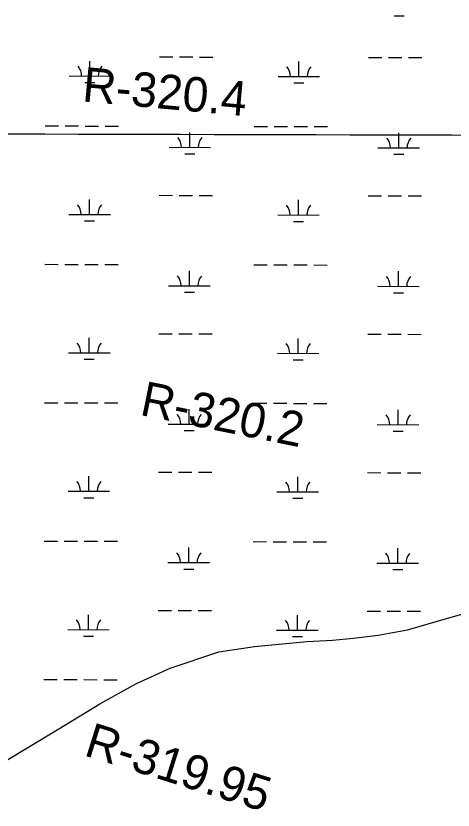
# Model space of a CAD drawing. Extents: x 3172297 to 3210190, y 958463 to 983887.
# Drawn here: x 3195891 to 3196941, y 974370 to 976279 of the extents above; entities that cross this region are included whole.
import ezdxf

# ---------------------------------------------------------------- set-up
doc = ezdxf.new("R2010")
doc.units = 0
for name, color, linetype in [('V-GRID-MAJR', 7, 'Continuous'), ('V-RIVR-RANG-IDEN', 7, 'Continuous'), ('V-WETL-SWMP', 7, 'Continuous')]:
    doc.layers.add(name, color=color, linetype=linetype)

msp = doc.modelspace()

# ---------------------------------------------------------------- linework, layer by layer
at = {"layer": 'V-GRID-MAJR'}
msp.add_spline([(3176574.9, 976046.2), (3181787.8, 976031.4), (3187000.7, 976017.3), (3192213.6, 976004.1), (3197426.5, 975991.6), (3202639.4, 975979.8), (3207852.4, 975968.8)], degree=3, dxfattribs=at)
at = {"layer": 'V-WETL-SWMP'}
for p, q in [((3196799.5, 976278.9), (3196823.5, 976278.8)), ((3196236, 976180.3), (3196268, 976180.2)), ((3196284, 976180.2), (3196316, 976180.1)), ((3196332, 976180), (3196364, 976180)), ((3196737.9, 976179), (3196769.9, 976179)), ((3196785.9, 976178.9), (3196817.9, 976178.8)), ((3196833.9, 976178.8), (3196865.9, 976178.7)), ((3196068.8, 976134.3), (3196068.9, 976170.3)), ((3196570.7, 976133), (3196570.8, 976169)), ((3196018.8, 976134.4), (3196118.8, 976134.1)), ((3196520.7, 976133.1), (3196620.7, 976132.9)), ((3196056.8, 976118.9), (3196080.8, 976118.8)), ((3196558.7, 976117.6), (3196582.7, 976117.6)), ((3195961.7, 976014.5), (3195993.7, 976014.4)), ((3196009.7, 976014.3), (3196041.7, 976014.3)), ((3196057.7, 976014.2), (3196089.7, 976014.1)), ((3196105.7, 976014.1), (3196137.7, 976014)), ((3196463.6, 976013.2), (3196495.6, 976013.1)), ((3196511.6, 976013.1), (3196543.6, 976013)), ((3196559.6, 976013), (3196591.6, 976012.9)), ((3196607.6, 976012.9), (3196639.6, 976012.8)), ((3196308.9, 975962.9), (3196308.9, 975998.9)), ((3196810.8, 975961.6), (3196810.8, 975997.6)), ((3196258.9, 975963), (3196358.9, 975962.7)), ((3196296.8, 975947.5), (3196320.8, 975947.4)), ((3196760.8, 975961.7), (3196860.8, 975961.5)), ((3196798.7, 975946.2), (3196822.7, 975946.2)), ((3196068, 975801.6), (3196068.1, 975837.6)), ((3196235.2, 975847.6), (3196267.2, 975847.5)), ((3196283.2, 975847.5), (3196315.2, 975847.4)), ((3196331.2, 975847.4), (3196363.2, 975847.3)), ((3196569.9, 975800.4), (3196570, 975836.4)), ((3196737.1, 975846.4), (3196769.1, 975846.3)), ((3196785.1, 975846.2), (3196817.1, 975846.2)), ((3196833.1, 975846.1), (3196865.1, 975846.1)), ((3196018, 975801.7), (3196118, 975801.5)), ((3196519.9, 975800.5), (3196619.9, 975800.2)), ((3196055.9, 975786.2), (3196079.9, 975786.1)), ((3196557.9, 975785), (3196581.9, 975784.9)), ((3195960.8, 975681.8), (3195992.8, 975681.7)), ((3196008.8, 975681.7), (3196040.8, 975681.6)), ((3196056.8, 975681.5), (3196088.8, 975681.5)), ((3196104.8, 975681.4), (3196136.8, 975681.4)), ((3196462.7, 975680.5), (3196494.7, 975680.5)), ((3196510.7, 975680.4), (3196542.7, 975680.3)), ((3196558.7, 975680.3), (3196590.7, 975680.2)), ((3196606.7, 975680.2), (3196638.7, 975680.1)), ((3196308, 975630.2), (3196308.1, 975666.2)), ((3196809.9, 975628.9), (3196810, 975664.9)), ((3196258, 975630.3), (3196358, 975630.1)), ((3196759.9, 975629.1), (3196859.9, 975628.8)), ((3196296, 975614.8), (3196320, 975614.7)), ((3196797.9, 975613.5), (3196821.9, 975613.5)), ((3196234.3, 975514.9), (3196266.3, 975514.9)), ((3196282.3, 975514.8), (3196314.3, 975514.7)), ((3196330.3, 975514.7), (3196362.3, 975514.6)), ((3196736.2, 975513.7), (3196768.2, 975513.6)), ((3196784.2, 975513.6), (3196816.2, 975513.5)), ((3196832.2, 975513.5), (3196864.2, 975513.4)), ((3196067.2, 975468.9), (3196067.2, 975504.9)), ((3196569.1, 975467.7), (3196569.2, 975503.7)), ((3196017.2, 975469), (3196117.2, 975468.8)), ((3196055.1, 975453.5), (3196079.1, 975453.5)), ((3196519.1, 975467.8), (3196619.1, 975467.6)), ((3196557, 975452.3), (3196581, 975452.2)), ((3195960, 975349.1), (3195992, 975349)), ((3196008, 975349), (3196040, 975348.9)), ((3196056, 975348.9), (3196088, 975348.8)), ((3196104, 975348.8), (3196136, 975348.7)), ((3196461.9, 975347.9), (3196493.9, 975347.8)), ((3196509.9, 975347.8), (3196541.9, 975347.7)), ((3196557.9, 975347.6), (3196589.9, 975347.6)), ((3196605.9, 975347.5), (3196637.9, 975347.4)), ((3196307.2, 975297.5), (3196307.3, 975333.5)), ((3196809.1, 975296.3), (3196809.2, 975332.3)), ((3196257.2, 975297.6), (3196357.2, 975297.4)), ((3196295.2, 975282.1), (3196319.2, 975282.1)), ((3196759.1, 975296.4), (3196859.1, 975296.1)), ((3196797.1, 975280.9), (3196821.1, 975280.8)), ((3196066.3, 975136.2), (3196066.4, 975172.2)), ((3196233.5, 975182.3), (3196265.5, 975182.2)), ((3196281.5, 975182.1), (3196313.5, 975182.1)), ((3196329.5, 975182), (3196361.5, 975181.9)), ((3196568.2, 975135), (3196568.3, 975171)), ((3196735.4, 975181), (3196767.4, 975180.9)), ((3196783.4, 975180.9), (3196815.4, 975180.8)), ((3196831.4, 975180.8), (3196863.4, 975180.7)), ((3196016.3, 975136.4), (3196116.3, 975136.1)), ((3196518.2, 975135.1), (3196618.2, 975134.9)), ((3196054.3, 975120.8), (3196078.3, 975120.8)), ((3196556.2, 975119.6), (3196580.2, 975119.5)), ((3195959.2, 975016.4), (3195991.2, 975016.4)), ((3196007.2, 975016.3), (3196039.2, 975016.2)), ((3196055.2, 975016.2), (3196087.2, 975016.1)), ((3196103.2, 975016.1), (3196135.2, 975016)), ((3196461.1, 975015.2), (3196493.1, 975015.1)), ((3196509.1, 975015.1), (3196541.1, 975015)), ((3196557.1, 975015), (3196589.1, 975014.9)), ((3196605.1, 975014.8), (3196637.1, 975014.8)), ((3196306.4, 974964.8), (3196306.5, 975000.8)), ((3196808.3, 974963.6), (3196808.4, 974999.6)), ((3196256.4, 974965), (3196356.4, 974964.7)), ((3196758.3, 974963.7), (3196858.3, 974963.5)), ((3196294.3, 974949.4), (3196318.3, 974949.4)), ((3196796.3, 974948.2), (3196820.3, 974948.1)), ((3196232.7, 974849.6), (3196264.7, 974849.5)), ((3196280.7, 974849.5), (3196312.7, 974849.4)), ((3196328.7, 974849.4), (3196360.7, 974849.3)), ((3196734.6, 974848.3), (3196766.6, 974848.3)), ((3196782.6, 974848.2), (3196814.6, 974848.1)), ((3196830.6, 974848.1), (3196862.6, 974848)), ((3196065.5, 974803.6), (3196065.6, 974839.6)), ((3196567.4, 974802.3), (3196567.5, 974838.3)), ((3196015.5, 974803.7), (3196115.5, 974803.4)), ((3196517.4, 974802.5), (3196617.4, 974802.2)), ((3196053.5, 974788.2), (3196077.5, 974788.1)), ((3196555.4, 974786.9), (3196579.4, 974786.9)), ((3195958.4, 974683.8), (3195990.4, 974683.7)), ((3196006.4, 974683.6), (3196038.4, 974683.6)), ((3196054.4, 974683.5), (3196086.4, 974683.4)), ((3196102.4, 974683.4), (3196134.4, 974683.3))]:
    msp.add_line(p, q, dxfattribs=at)
msp.add_lwpolyline([(3195865.7, 974487.3), (3195994.6, 974565.3), (3196093.1, 974625.4), (3196180.5, 974674.3), (3196261.4, 974711.4), (3196378.9, 974750.7), (3196464.4, 974763.2), (3196589.6, 974775.2), (3196651.4, 974778.4), (3196702.4, 974783.5), (3196761.1, 974790.7), (3196832, 974803.3), (3196925.3, 974830.3), (3197018.8, 974856.7)], dxfattribs=at)
for centre, start, end in [((3196013.6, 976134.9), 359.0865, 40.6302), ((3196124, 976134.6), 139.0865, 180.6302), ((3196515.5, 976133.6), 359.0865, 40.6302), ((3196626, 976133.4), 139.0865, 180.6302), ((3196253.6, 975963.5), 359.0865, 40.6302), ((3196364.1, 975963.2), 139.0865, 180.6302), ((3196755.5, 975962.2), 359.0865, 40.6302), ((3196866, 975962), 139.0865, 180.6302), ((3196012.7, 975802.2), 359.0865, 40.6302), ((3196123.2, 975801.9), 139.0865, 180.6302), ((3196514.6, 975801), 359.0865, 40.6302), ((3196625.1, 975800.7), 139.0865, 180.6302), ((3196252.8, 975630.8), 359.0865, 40.6302), ((3196363.3, 975630.5), 139.0865, 180.6302), ((3196754.7, 975629.6), 359.0865, 40.6302), ((3196865.2, 975629.3), 139.0865, 180.6302), ((3196011.9, 975469.5), 359.0865, 40.6302), ((3196122.4, 975469.3), 139.0865, 180.6302), ((3196513.8, 975468.3), 359.0865, 40.6302), ((3196624.3, 975468), 139.0865, 180.6302), ((3196252, 975298.1), 359.0865, 40.6302), ((3196362.5, 975297.8), 139.0865, 180.6302), ((3196753.9, 975296.9), 359.0865, 40.6302), ((3196864.4, 975296.6), 139.0865, 180.6302), ((3196011.1, 975136.9), 359.0865, 40.6302), ((3196121.6, 975136.6), 139.0865, 180.6302), ((3196513, 975135.6), 359.0865, 40.6302), ((3196623.5, 975135.3), 139.0865, 180.6302), ((3196251.1, 974965.4), 359.0865, 40.6302), ((3196361.6, 974965.2), 139.0865, 180.6302), ((3196753.1, 974964.2), 359.0865, 40.6302), ((3196863.5, 974963.9), 139.0865, 180.6302), ((3196010.3, 974804.2), 359.0865, 40.6302), ((3196120.8, 974803.9), 139.0865, 180.6302), ((3196512.2, 974802.9), 359.0865, 40.6302), ((3196622.7, 974802.7), 139.0865, 180.6302)]:
    msp.add_arc(centre, 35.2, start, end, dxfattribs=at)

# ---------------------------------------------------------------- texts
at = {"layer": 'V-RIVR-RANG-IDEN'}
for s, rotation, p in [('R-320.4', 354.8056, (3196048.8, 976073.5)), ('R-320.2', 348.5846, (3196186.4, 975320.1)), ('R-319.95', 342.5685, (3196051.9, 974502.1))]:
    msp.add_text(s, height=83, rotation=rotation, dxfattribs=at).set_placement(p)

doc.saveas('drawing.dxf')
